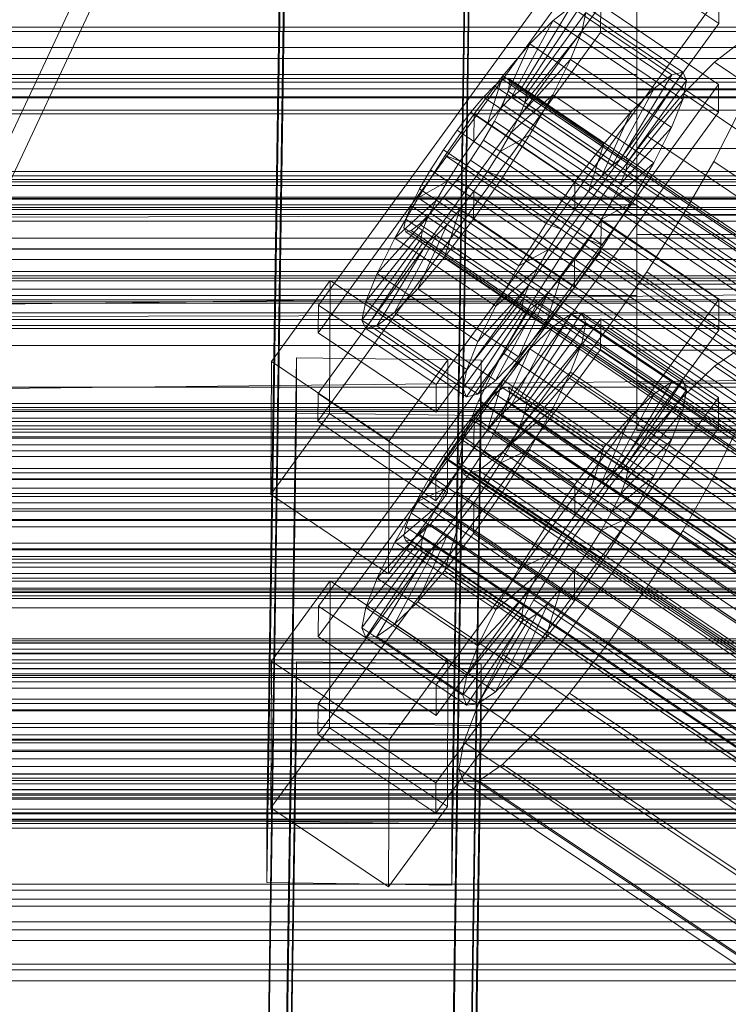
# Model space of a CAD drawing. Header units: millimetres. Extents: x -2233 to 61924, y -68080 to 6847.
# Tile 286 of 656: x -403 to -334, y -33294 to -33198. Entities that reach past the tile are written whole.
import ezdxf

# ---------------------------------------------------------------- set-up
doc = ezdxf.new("R2010")
doc.units = ezdxf.units.MM
for name, color, linetype, lineweight in [('COTAS_O', 1, 'Continuous', 0), ('frontal_C01', 7, 'Continuous', 0), ('frontal_C02', 7, 'Continuous', 0), ('frontal_C03', 7, 'Continuous', 0), ('frontal_secador', 7, 'Continuous', 0)]:
    doc.layers.add(name, color=color, linetype=linetype, lineweight=lineweight)
doc.dimstyles.new('R19_100', dxfattribs={"dimtxt": 250, "dimasz": 150, "dimexe": 150, "dimexo": 80, "dimgap": 100, "dimtad": 1, "dimtih": 1, "dimtoh": 1, "dimdsep": 46, "dimcen": 0.09, "dimadec": 0, "dimazin": 0, "dimtfac": 1, "dimtdec": 4, "dimtofl": 0, "dimtmove": 0, "dimatfit": 3, "dimfxl": 1, "dimtolj": 1, "dimtzin": 0, "dimarcsym": 0})

# ---------------------------------------------------------------- blocks, each defined once
blk = doc.blocks.new('DIM_R28_55')
at = {"layer": 'COTAS_O'}
for p, q in [((-650, -33700), (50, -33700)), ((50, -33700), (5, -33850)), ((50, -34900), (50, -33700)), ((50, -33700), (95, -33850)), ((50, -34900), (5, -34750)), ((50, -34900), (95, -34750)), ((-650, -34900), (50, -34900))]:
    blk.add_line(p, q, dxfattribs=at)
blk.add_text('1200 O', height=250, rotation=90, dxfattribs=at).set_placement((-50, -34300))

msp = doc.modelspace()

# ---------------------------------------------------------------- linework, layer by layer
at = {"layer": 'frontal_C01'}
for p, q in [((-280.886, -32947.581), (-420.886, -33246.102)), ((-420.886, -33250.415), (-280.886, -32951.895)), ((-378.512, -33305.149), (-375.644, -33110.039)), ((-357.646, -33110.284), (-360.514, -33305.395)), ((-378.512, -33310.542), (-375.644, -33115.431)), ((-360.514, -33310.787), (-357.646, -33115.677)), ((-373.501, -33225.492), (-345.969, -33187.638)), ((-342.5, -33204.538), (-342.5, -33189.755)), ((-345.981, -33190.334), (-373.513, -33228.189)), ((-334.513, -33198.071), (-345.981, -33190.334)), ((-342.5, -33193.125), (-342.5, -33203.045)), ((-334.501, -33195.374), (-362.033, -33233.229)), ((-342.5, -33195.462), (-342.5, -33210.245)), ((-334.501, -33195.374), (-334.513, -33198.071)), ((-373.539, -33234.12), (-346.008, -33196.266)), ((-353.892, -33204.631), (-348.918, -33196.453)), ((-353.378, -33204.507), (-347.835, -33196.192)), ((-348.918, -33196.453), (-350.645, -33197.773)), ((-348.918, -33196.453), (-339.088, -33203.084)), ((-347.835, -33196.192), (-338.005, -33202.823)), ((-346.02, -33198.962), (-346.008, -33196.266)), ((-346.008, -33196.266), (-334.539, -33204.002)), ((-353.205, -33204.893), (-347.47, -33197.007)), ((-347.847, -33198.843), (-347.47, -33197.007)), ((-347.47, -33197.007), (-337.64, -33203.638)), ((-342.5, -33206.875), (-342.5, -33196.955)), ((-362.045, -33235.925), (-334.513, -33198.071)), ((-354.71, -33205.256), (-350.645, -33197.773)), ((-350.645, -33197.773), (-352.899, -33200.063)), ((-350.645, -33197.773), (-340.816, -33204.405)), ((-346.02, -33198.962), (-373.551, -33236.816)), ((-353.384, -33205.763), (-347.847, -33198.843)), ((-348.941, -33201.576), (-347.847, -33198.843)), ((-347.847, -33198.843), (-338.017, -33205.475)), ((-334.551, -33206.698), (-346.02, -33198.962)), ((-355.777, -33206.341), (-352.899, -33200.063)), ((-352.899, -33200.063), (-355.525, -33203.165)), ((-352.899, -33200.063), (-343.069, -33206.694)), ((-332.629, -33200.061), (-334.938, -33201.826)), ((-353.902, -33207.058), (-348.941, -33201.576)), ((-350.678, -33205.018), (-348.941, -33201.576)), ((-348.941, -33201.576), (-339.111, -33208.207)), ((-334.938, -33201.826), (-337.95, -33204.886)), ((-334.938, -33201.826), (-150.629, -33326.161)), ((-342.5, -33203.045), (-450.5, -33203.045)), ((-355.525, -33203.165), (-358.345, -33206.868)), ((-357.021, -33207.81), (-355.525, -33203.165)), ((-355.525, -33203.165), (-345.695, -33209.796)), ((-339.088, -33203.084), (-344.062, -33211.262)), ((-338.005, -33202.823), (-343.549, -33211.138)), ((-342.5, -33203.045), (-342.5, -33212.502)), ((-340.816, -33204.405), (-339.088, -33203.084)), ((-339.088, -33203.084), (-338.005, -33202.823)), ((-338.005, -33202.823), (-337.64, -33203.638)), ((-334.539, -33204.002), (-362.071, -33241.856)), ((-356.348, -33204.151), (-357.415, -33205.236)), ((-355.53, -33203.526), (-356.348, -33204.151)), ((-356.348, -33204.151), (-142.549, -33348.38)), ((-355.017, -33203.402), (-355.53, -33203.526)), ((-355.53, -33203.526), (-141.731, -33347.754)), ((-355.022, -33204.658), (-354.844, -33203.788)), ((-354.844, -33203.788), (-355.017, -33203.402)), ((-355.017, -33203.402), (-141.218, -33347.63)), ((-354.844, -33203.788), (-141.045, -33348.016)), ((-337.64, -33203.638), (-343.376, -33211.525)), ((-337.64, -33203.638), (-338.017, -33205.475)), ((-334.539, -33204.002), (-334.551, -33206.698)), ((-355.541, -33205.952), (-355.022, -33204.658)), ((-355.022, -33204.658), (-141.224, -33348.886)), ((-354.725, -33208.688), (-350.678, -33205.018)), ((-354.71, -33205.256), (-353.892, -33204.631)), ((-353.892, -33204.631), (-353.378, -33204.507)), ((-344.062, -33211.262), (-353.892, -33204.631)), ((-353.205, -33204.893), (-353.384, -33205.763)), ((-343.549, -33211.138), (-353.378, -33204.507)), ((-353.378, -33204.507), (-353.205, -33204.893)), ((-343.376, -33211.525), (-353.205, -33204.893)), ((-352.938, -33208.935), (-350.678, -33205.018)), ((-350.678, -33205.018), (-340.848, -33211.649)), ((-340.816, -33204.405), (-344.88, -33211.888)), ((-343.069, -33206.694), (-340.816, -33204.405)), ((-342.5, -33218.63), (-342.5, -33204.538)), ((342.5, -33204.538), (-342.5, -33204.538)), ((-337.95, -33204.886), (-341.461, -33209.033)), ((-337.95, -33204.886), (-153.641, -33329.221)), ((-357.415, -33205.236), (-358.659, -33206.705)), ((-357.415, -33205.236), (-143.617, -33349.464)), ((-356.363, -33207.583), (-355.541, -33205.952)), ((-355.777, -33206.341), (-354.71, -33205.256)), ((-355.541, -33205.952), (-141.742, -33350.181)), ((-344.88, -33211.888), (-354.71, -33205.256)), ((-353.384, -33205.763), (-353.902, -33207.058)), ((-343.554, -33212.394), (-353.384, -33205.763)), ((-338.017, -33205.475), (-343.554, -33212.394)), ((-338.017, -33205.475), (-339.111, -33208.207)), ((-342.5, -33206.875), (-450.5, -33206.875)), ((-362.083, -33244.553), (-334.551, -33206.698)), ((-358.345, -33206.868), (-361.166, -33210.921)), ((-358.659, -33206.705), (-359.995, -33208.459)), ((-358.659, -33206.705), (-144.861, -33350.933)), ((-358.345, -33206.868), (-358.357, -33209.565)), ((-348.515, -33213.5), (-358.345, -33206.868)), ((-357.021, -33207.81), (-355.777, -33206.341)), ((-345.947, -33212.972), (-355.777, -33206.341)), ((-353.902, -33207.058), (-354.725, -33208.688)), ((-344.073, -33213.689), (-353.902, -33207.058)), ((-343.069, -33206.694), (-345.947, -33212.972)), ((-345.695, -33209.796), (-343.069, -33206.694)), ((-342.5, -33215.749), (-342.5, -33206.875)), ((-334.981, -33211.511), (-332.659, -33206.909)), ((-358.357, -33209.565), (-357.021, -33207.81)), ((-357.434, -33209.438), (-356.363, -33207.583)), ((-347.191, -33214.441), (-357.021, -33207.81)), ((-356.363, -33207.583), (-142.565, -33351.811)), ((-359.995, -33208.459), (-361.332, -33210.379)), ((-146.196, -33352.688), (-359.995, -33208.459)), ((-354.725, -33208.688), (-355.796, -33210.544)), ((-355.796, -33210.544), (-352.938, -33208.935)), ((-355.569, -33213.061), (-352.938, -33208.935)), ((-344.895, -33215.319), (-354.725, -33208.688)), ((-352.938, -33208.935), (-343.108, -33215.567)), ((-341.461, -33209.033), (-345.231, -33213.984)), ((-339.111, -33208.207), (-344.073, -33213.689)), ((-341.461, -33209.033), (-157.152, -33333.368)), ((-339.111, -33208.207), (-340.848, -33211.649)), ((-359.693, -33211.484), (-358.357, -33209.565)), ((-358.68, -33211.393), (-357.434, -33209.438)), ((-358.357, -33209.565), (-348.527, -33216.196)), ((-357.434, -33209.438), (-143.635, -33353.667)), ((-348.515, -33213.5), (-345.695, -33209.796)), ((-345.695, -33209.796), (-347.191, -33214.441)), ((-361.166, -33210.921), (-363.797, -33215.047)), ((-361.332, -33210.379), (-362.578, -33212.333)), ((-361.332, -33210.379), (-147.533, -33354.607)), ((-359.693, -33211.484), (-361.166, -33210.921)), ((-361.166, -33210.921), (-351.336, -33217.552)), ((-355.796, -33210.544), (-357.042, -33212.498)), ((-345.966, -33217.175), (-355.796, -33210.544)), ((-342.5, -33210.245), (-342.5, -33223.469)), ((342.5, -33210.245), (-342.5, -33210.245)), ((-360.939, -33213.438), (-359.693, -33211.484)), ((-360.017, -33213.312), (-358.68, -33211.393)), ((-349.863, -33218.115), (-359.693, -33211.484)), ((-358.68, -33211.393), (-144.881, -33355.621)), ((-344.88, -33211.888), (-345.947, -33212.972)), ((-340.848, -33211.649), (-344.895, -33215.319)), ((-344.062, -33211.262), (-344.88, -33211.888)), ((-343.549, -33211.138), (-344.062, -33211.262)), ((-343.554, -33212.394), (-343.376, -33211.525)), ((-343.376, -33211.525), (-343.549, -33211.138)), ((-340.848, -33211.649), (-343.108, -33215.567)), ((-338.003, -33216.748), (-334.981, -33211.511)), ((-334.981, -33211.511), (-150.672, -33335.846)), ((-342.5, -33212.502), (-450.5, -33212.502)), ((-362.578, -33212.333), (-363.648, -33214.189)), ((-362.578, -33212.333), (-148.779, -33356.562)), ((-357.042, -33212.498), (-358.378, -33214.418)), ((-357.042, -33212.498), (-355.569, -33213.061)), ((-347.212, -33219.129), (-357.042, -33212.498)), ((-344.073, -33213.689), (-343.554, -33212.394)), ((-342.5, -33212.502), (-342.5, -33220.055)), ((-360.939, -33213.438), (-363.797, -33215.047)), ((-362.01, -33215.294), (-360.939, -33213.438)), ((-361.352, -33215.067), (-360.017, -33213.312)), ((-351.109, -33220.07), (-360.939, -33213.438)), ((-360.017, -33213.312), (-146.218, -33357.541)), ((-358.39, -33217.114), (-355.569, -33213.061)), ((-355.569, -33213.061), (-345.739, -33219.692)), ((-351.336, -33217.552), (-348.515, -33213.5)), ((-348.527, -33216.196), (-348.515, -33213.5)), ((-345.947, -33212.972), (-347.191, -33214.441)), ((-344.895, -33215.319), (-344.073, -33213.689)), ((-363.648, -33214.189), (-364.471, -33215.819)), ((-363.648, -33214.189), (-149.85, -33358.417)), ((-358.378, -33214.418), (-359.714, -33216.172)), ((-358.378, -33214.418), (-358.39, -33217.114)), ((-348.548, -33221.049), (-358.378, -33214.418)), ((-345.231, -33213.984), (-349.002, -33219.402)), ((-347.191, -33214.441), (-348.527, -33216.196)), ((-160.922, -33338.319), (-345.231, -33213.984)), ((-342.5, -33215.749), (-450.5, -33215.749)), ((-363.797, -33215.047), (-366.057, -33218.964)), ((-362.01, -33215.294), (-366.057, -33218.964)), ((-363.797, -33215.047), (-353.967, -33221.678)), ((-362.833, -33216.925), (-362.01, -33215.294)), ((-362.596, -33216.536), (-361.352, -33215.067)), ((-352.18, -33221.925), (-362.01, -33215.294)), ((-361.352, -33215.067), (-147.554, -33359.295)), ((-345.966, -33217.175), (-344.895, -33215.319)), ((-343.108, -33215.567), (-345.966, -33217.175)), ((-343.108, -33215.567), (-345.739, -33219.692)), ((-342.5, -33222.225), (-342.5, -33215.749)), ((-364.471, -33215.819), (-364.989, -33217.114)), ((-364.471, -33215.819), (-150.672, -33360.048)), ((-363.664, -33217.621), (-362.596, -33216.536)), ((-362.596, -33216.536), (-148.798, -33360.764)), ((-359.714, -33216.172), (-361.21, -33220.817)), ((-359.714, -33216.172), (-360.958, -33217.641)), ((-349.884, -33222.803), (-359.714, -33216.172)), ((-348.527, -33216.196), (-349.863, -33218.115)), ((-362.833, -33216.925), (-367.794, -33222.406)), ((-364.989, -33217.114), (-365.168, -33217.984)), ((-364.989, -33217.114), (-151.191, -33361.342)), ((-364.482, -33218.246), (-363.664, -33217.621)), ((-360.958, -33217.641), (-363.836, -33223.919)), ((-363.664, -33217.621), (-149.865, -33361.849)), ((-363.351, -33218.219), (-362.833, -33216.925)), ((-353.003, -33223.556), (-362.833, -33216.925)), ((-360.958, -33217.641), (-362.025, -33218.726)), ((-361.21, -33220.817), (-358.39, -33217.114)), ((-351.128, -33224.273), (-360.958, -33217.641)), ((-358.39, -33217.114), (-348.56, -33223.745)), ((-353.967, -33221.678), (-351.336, -33217.552)), ((-351.336, -33217.552), (-349.863, -33218.115)), ((-347.212, -33219.129), (-345.966, -33217.175)), ((-341.52, -33222.263), (-338.003, -33216.748)), ((-338.003, -33216.748), (-153.694, -33341.082)), ((-363.351, -33218.219), (-368.888, -33225.139)), ((-365.168, -33217.984), (-364.995, -33218.37)), ((-365.168, -33217.984), (-151.369, -33362.212)), ((-364.995, -33218.37), (-364.482, -33218.246)), ((-364.995, -33218.37), (-151.196, -33362.598)), ((-364.482, -33218.246), (-150.683, -33362.474)), ((-363.53, -33219.089), (-363.351, -33218.219)), ((-353.521, -33224.85), (-363.351, -33218.219)), ((-349.863, -33218.115), (-351.109, -33220.07)), ((-342.5, -33229.887), (-342.5, -33218.63)), ((342.5, -33218.63), (-342.5, -33218.63)), ((-363.53, -33219.089), (-369.265, -33226.975)), ((-363.357, -33219.475), (-368.9, -33227.79)), ((-362.843, -33219.351), (-367.817, -33227.529)), ((-366.057, -33218.964), (-367.794, -33222.406)), ((-362.025, -33218.726), (-366.09, -33226.209)), ((-366.057, -33218.964), (-356.228, -33225.595)), ((-363.357, -33219.475), (-363.53, -33219.089)), ((-353.7, -33225.72), (-363.53, -33219.089)), ((-362.843, -33219.351), (-363.357, -33219.475)), ((-353.527, -33226.106), (-363.357, -33219.475)), ((-362.025, -33218.726), (-362.843, -33219.351)), ((-353.014, -33225.982), (-362.843, -33219.351)), ((-352.196, -33225.357), (-362.025, -33218.726)), ((-349.002, -33219.402), (-352.519, -33224.918)), ((-349.002, -33219.402), (-164.693, -33343.737)), ((-348.548, -33221.049), (-347.212, -33219.129)), ((-345.739, -33219.692), (-347.212, -33219.129)), ((-342.5, -33220.055), (-450.5, -33220.055)), ((-353.967, -33221.678), (-351.109, -33220.07)), ((-351.109, -33220.07), (-352.18, -33221.925)), ((-345.739, -33219.692), (-348.56, -33223.745)), ((-342.5, -33220.055), (-342.5, -33224.556)), ((-363.836, -33223.919), (-361.21, -33220.817)), ((-361.21, -33220.817), (-351.38, -33227.449)), ((-349.884, -33222.803), (-348.548, -33221.049)), ((-348.56, -33223.745), (-348.548, -33221.049)), ((-342.5, -33222.225), (-450.5, -33222.225)), ((-367.794, -33222.406), (-368.888, -33225.139)), ((-367.794, -33222.406), (-357.964, -33229.037)), ((-356.228, -33225.595), (-353.967, -33221.678)), ((-356.228, -33225.595), (-352.18, -33221.925)), ((-352.18, -33221.925), (-353.003, -33223.556)), ((-345.291, -33227.681), (-341.52, -33222.263)), ((-342.5, -33225.318), (-342.5, -33222.225)), ((-341.52, -33222.263), (-157.211, -33346.598)), ((-378.086, -33230.993), (-372.35, -33223.106)), ((-372.408, -33236.048), (-372.35, -33223.106)), ((-372.35, -33223.106), (-360.882, -33230.843)), ((-351.38, -33227.449), (-349.884, -33222.803)), ((-351.128, -33224.273), (-349.884, -33222.803)), ((-366.09, -33226.209), (-363.836, -33223.919)), ((-363.836, -33223.919), (-354.006, -33230.551)), ((-357.964, -33229.037), (-353.003, -33223.556)), ((-354.006, -33230.551), (-351.128, -33224.273)), ((-353.003, -33223.556), (-353.521, -33224.85)), ((-352.196, -33225.357), (-351.128, -33224.273)), ((-348.56, -33223.745), (-351.38, -33227.449)), ((-342.5, -33223.469), (-342.5, -33233.12)), ((342.5, -33223.469), (-342.5, -33223.469)), ((-342.5, -33224.556), (-450.5, -33224.556)), ((-342.5, -33225.318), (-450.5, -33225.318)), ((-368.888, -33225.139), (-369.265, -33226.975)), ((-368.888, -33225.139), (-359.058, -33231.77)), ((-359.058, -33231.77), (-353.521, -33224.85)), ((-356.26, -33232.84), (-352.196, -33225.357)), ((-352.519, -33224.918), (-355.541, -33230.154)), ((-353.521, -33224.85), (-353.7, -33225.72)), ((-353.014, -33225.982), (-352.196, -33225.357)), ((-352.519, -33224.918), (-168.21, -33349.252)), ((-342.5, -33224.556), (-342.5, -33225.318)), ((-373.501, -33225.492), (-373.513, -33228.189)), ((-362.033, -33233.229), (-373.501, -33225.492)), ((-367.817, -33227.529), (-366.09, -33226.209)), ((-366.09, -33226.209), (-356.26, -33232.84)), ((-359.436, -33233.606), (-353.7, -33225.72)), ((-359.07, -33234.422), (-353.527, -33226.106)), ((-357.987, -33234.16), (-353.014, -33225.982)), ((-357.964, -33229.037), (-356.228, -33225.595)), ((-353.7, -33225.72), (-353.527, -33226.106)), ((-353.527, -33226.106), (-353.014, -33225.982)), ((-369.265, -33226.975), (-368.9, -33227.79)), ((-369.265, -33226.975), (-359.436, -33233.606)), ((-373.513, -33228.189), (-362.045, -33235.925)), ((-368.9, -33227.79), (-367.817, -33227.529)), ((-368.9, -33227.79), (-359.07, -33234.422)), ((-367.817, -33227.529), (-357.987, -33234.16)), ((-351.38, -33227.449), (-354.006, -33230.551)), ((-349.061, -33232.632), (-345.291, -33227.681)), ((-345.291, -33227.681), (-160.982, -33352.016)), ((-359.058, -33231.77), (-357.964, -33229.037)), ((-355.541, -33230.154), (-357.863, -33234.756)), ((-355.541, -33230.154), (-171.232, -33354.489)), ((-342.5, -33236.593), (-342.5, -33229.887)), ((342.5, -33229.887), (-342.5, -33229.887)), ((-378.512, -33425.737), (-375.644, -33230.626)), ((-378.086, -33230.993), (-378.143, -33243.934)), ((-366.618, -33238.729), (-378.086, -33230.993)), ((-375.644, -33236.019), (-375.644, -33230.626)), ((-375.644, -33230.626), (-357.646, -33230.872)), ((-360.882, -33230.843), (-366.618, -33238.729)), ((-360.882, -33230.843), (-360.939, -33243.784)), ((-357.646, -33230.872), (-360.514, -33425.982)), ((-357.646, -33230.872), (-357.646, -33236.264)), ((-354.006, -33230.551), (-356.26, -33232.84)), ((-359.436, -33233.606), (-359.058, -33231.77)), ((-356.26, -33232.84), (-357.987, -33234.16)), ((-352.572, -33236.779), (-349.061, -33232.632)), ((-349.061, -33232.632), (-164.752, -33356.967)), ((-362.045, -33235.925), (-362.033, -33233.229)), ((-359.07, -33234.422), (-359.436, -33233.606)), ((-342.5, -33233.12), (-342.5, -33237.728)), ((342.5, -33233.12), (-342.5, -33233.12)), ((-373.539, -33234.12), (-373.551, -33236.816)), ((-362.071, -33241.856), (-373.539, -33234.12)), ((-357.863, -33234.756), (-359.326, -33238.409)), ((-357.987, -33234.16), (-359.07, -33234.422)), ((-357.863, -33234.756), (-173.554, -33359.091)), ((-378.512, -33431.13), (-375.644, -33236.019)), ((-372.408, -33236.048), (-378.143, -33243.934)), ((-357.646, -33236.264), (-375.644, -33236.019)), ((-373.551, -33236.816), (-362.083, -33244.553)), ((-360.939, -33243.784), (-372.408, -33236.048)), ((-360.514, -33431.375), (-357.646, -33236.264)), ((-355.584, -33239.839), (-352.572, -33236.779)), ((-352.572, -33236.779), (-168.263, -33361.114)), ((-342.5, -33237.728), (-342.5, -33236.593)), ((342.5, -33236.593), (-342.5, -33236.593)), ((342.5, -33237.728), (-342.5, -33237.728)), ((-366.675, -33251.671), (-366.618, -33238.729)), ((-359.326, -33238.409), (-359.83, -33240.864)), ((-359.326, -33238.409), (-175.016, -33362.744)), ((-357.893, -33241.604), (-355.584, -33239.839)), ((-355.584, -33239.839), (-171.275, -33364.174)), ((-359.83, -33240.864), (-359.341, -33241.954)), ((-359.83, -33240.864), (-175.521, -33365.199)), ((-359.341, -33241.954), (-357.893, -33241.604)), ((-357.893, -33241.604), (-173.584, -33365.939)), ((-362.083, -33244.553), (-362.071, -33241.856)), ((-359.341, -33241.954), (-175.032, -33366.289)), ((-378.143, -33243.934), (-366.675, -33251.671)), ((-366.675, -33251.671), (-360.939, -33243.784))]:
    msp.add_line(p, q, dxfattribs=at)
at = {"layer": 'frontal_C02'}
for p, q in [((-378.512, -33275.795), (-375.644, -33082.39)), ((-357.646, -33082.633), (-360.514, -33276.038)), ((-378.512, -33281.756), (-375.644, -33088.351)), ((-360.514, -33282), (-357.646, -33088.595)), ((-450, -33206.517), (450, -33206.517)), ((-373.501, -33254.816), (-345.969, -33217.293)), ((-345.981, -33220.274), (-345.969, -33217.293)), ((-345.969, -33217.293), (-334.501, -33224.963)), ((-345.981, -33220.274), (-373.513, -33257.796)), ((-334.513, -33227.943), (-345.981, -33220.274)), ((-334.501, -33224.963), (-362.033, -33262.485)), ((-334.501, -33224.963), (-334.513, -33227.943)), ((-353.378, -33234.59), (-347.835, -33226.268)), ((-347.835, -33226.268), (-348.918, -33226.386)), ((-347.835, -33226.268), (-338.005, -33232.841)), ((-347.47, -33227.227), (-347.835, -33226.268)), ((-373.539, -33264.354), (-346.008, -33226.831)), ((-353.892, -33234.646), (-348.918, -33226.386)), ((-353.205, -33235.044), (-347.47, -33227.227)), ((-348.918, -33226.386), (-350.645, -33227.573)), ((-348.918, -33226.386), (-339.088, -33232.959)), ((-347.847, -33229.199), (-347.47, -33227.227)), ((-347.47, -33227.227), (-337.64, -33233.801)), ((-346.02, -33229.812), (-346.008, -33226.831)), ((-346.008, -33226.831), (-334.539, -33234.5)), ((-362.045, -33265.466), (-334.513, -33227.943)), ((-354.71, -33235.208), (-350.645, -33227.573)), ((-350.645, -33227.573), (-352.899, -33229.749)), ((-350.645, -33227.573), (-340.816, -33234.147)), ((-346.02, -33229.812), (-373.551, -33267.334)), ((-355.777, -33236.239), (-352.899, -33229.749)), ((-352.899, -33229.749), (-355.525, -33232.766)), ((-353.384, -33235.978), (-347.847, -33229.199)), ((-352.899, -33229.749), (-343.069, -33236.323)), ((-348.941, -33232.049), (-347.847, -33229.199)), ((-347.847, -33229.199), (-338.017, -33235.773)), ((-334.551, -33237.481), (-346.02, -33229.812)), ((-332.629, -33229.864), (-334.938, -33231.451)), ((-353.902, -33237.328), (-348.941, -33232.049)), ((-350.678, -33235.582), (-348.941, -33232.049)), ((-348.941, -33232.049), (-339.111, -33238.622)), ((-334.938, -33231.451), (-337.95, -33234.361)), ((-334.938, -33231.451), (-150.629, -33354.706)), ((-355.525, -33232.766), (-358.345, -33236.417)), ((-357.021, -33237.668), (-355.525, -33232.766)), ((-355.525, -33232.766), (-345.695, -33239.339)), ((-339.088, -33232.959), (-344.062, -33241.219)), ((-338.005, -33232.841), (-343.549, -33241.163)), ((-340.816, -33234.147), (-339.088, -33232.959)), ((-339.088, -33232.959), (-338.005, -33232.841)), ((-338.005, -33232.841), (-337.64, -33233.801)), ((-355.53, -33233.55), (-356.348, -33234.113)), ((-355.017, -33233.494), (-355.53, -33233.55)), ((-355.53, -33233.55), (-141.731, -33376.525)), ((-355.022, -33234.883), (-354.844, -33233.949)), ((-354.844, -33233.949), (-355.017, -33233.494)), ((-355.017, -33233.494), (-141.218, -33376.47)), ((-354.844, -33233.949), (-141.045, -33376.924)), ((-337.64, -33233.801), (-343.376, -33241.618)), ((-337.64, -33233.801), (-338.017, -33235.773)), ((-334.539, -33234.5), (-362.071, -33272.023)), ((-356.348, -33234.113), (-357.415, -33235.143)), ((-356.348, -33234.113), (-142.549, -33377.088)), ((-355.541, -33236.233), (-355.022, -33234.883)), ((-355.022, -33234.883), (-141.224, -33377.858)), ((-354.71, -33235.208), (-353.892, -33234.646)), ((-353.892, -33234.646), (-353.378, -33234.59)), ((-344.062, -33241.219), (-353.892, -33234.646)), ((-343.549, -33241.163), (-353.378, -33234.59)), ((-353.378, -33234.59), (-353.205, -33235.044)), ((-340.816, -33234.147), (-344.88, -33241.782)), ((-343.069, -33236.323), (-340.816, -33234.147)), ((-337.95, -33234.361), (-341.461, -33238.393)), ((-337.95, -33234.361), (-153.641, -33357.615)), ((-334.539, -33234.5), (-334.551, -33237.481)), ((-357.415, -33235.143), (-358.659, -33236.572)), ((-357.415, -33235.143), (-143.617, -33378.119)), ((-355.777, -33236.239), (-354.71, -33235.208)), ((-354.725, -33239.002), (-350.678, -33235.582)), ((-344.88, -33241.782), (-354.71, -33235.208)), ((-353.205, -33235.044), (-353.384, -33235.978)), ((-343.376, -33241.618), (-353.205, -33235.044)), ((-352.938, -33239.558), (-350.678, -33235.582)), ((-350.678, -33235.582), (-340.848, -33242.155)), ((-338.017, -33235.773), (-343.554, -33242.552)), ((-338.017, -33235.773), (-339.111, -33238.622)), ((-358.345, -33236.417), (-361.166, -33240.454)), ((-358.659, -33236.572), (-359.995, -33238.302)), ((-358.659, -33236.572), (-144.861, -33379.548)), ((-358.345, -33236.417), (-358.357, -33239.397)), ((-348.515, -33242.99), (-358.345, -33236.417)), ((-357.021, -33237.668), (-355.777, -33236.239)), ((-356.363, -33237.906), (-355.541, -33236.233)), ((-345.947, -33242.813), (-355.777, -33236.239)), ((-355.541, -33236.233), (-141.742, -33379.208)), ((-353.384, -33235.978), (-353.902, -33237.328)), ((-343.554, -33242.552), (-353.384, -33235.978)), ((-343.069, -33236.323), (-345.947, -33242.813)), ((-345.695, -33239.339), (-343.069, -33236.323)), ((-362.083, -33275.003), (-334.551, -33237.481)), ((-358.357, -33239.397), (-357.021, -33237.668)), ((-347.191, -33244.241), (-357.021, -33237.668)), ((-353.902, -33237.328), (-354.725, -33239.002)), ((-344.073, -33243.902), (-353.902, -33237.328)), ((-334.981, -33242.158), (-332.659, -33237.434)), ((-359.995, -33238.302), (-361.332, -33240.214)), ((-146.196, -33381.277), (-359.995, -33238.302)), ((-357.434, -33239.79), (-356.363, -33237.906)), ((-356.363, -33237.906), (-142.565, -33380.882)), ((-341.461, -33238.393), (-345.231, -33243.274)), ((-339.111, -33238.622), (-344.073, -33243.902)), ((-341.461, -33238.393), (-157.152, -33361.648)), ((-339.111, -33238.622), (-340.848, -33242.155)), ((-359.693, -33241.31), (-358.357, -33239.397)), ((-358.357, -33239.397), (-348.527, -33245.971)), ((-354.725, -33239.002), (-355.796, -33240.885)), ((-355.796, -33240.885), (-352.938, -33239.558)), ((-355.569, -33243.706), (-352.938, -33239.558)), ((-344.895, -33245.575), (-354.725, -33239.002)), ((-352.938, -33239.558), (-343.108, -33246.131)), ((-348.515, -33242.99), (-345.695, -33239.339)), ((-345.695, -33239.339), (-347.191, -33244.241)), ((-361.166, -33240.454), (-363.797, -33244.602)), ((-361.332, -33240.214), (-362.578, -33242.179)), ((-361.332, -33240.214), (-147.533, -33383.189)), ((-359.693, -33241.31), (-361.166, -33240.454)), ((-361.166, -33240.454), (-351.336, -33247.028)), ((-358.68, -33241.754), (-357.434, -33239.79)), ((-357.434, -33239.79), (-143.635, -33382.765)), ((-360.939, -33243.275), (-359.693, -33241.31)), ((-349.863, -33247.883), (-359.693, -33241.31)), ((-355.796, -33240.885), (-357.042, -33242.85)), ((-345.966, -33247.459), (-355.796, -33240.885)), ((-344.062, -33241.219), (-344.88, -33241.782)), ((-343.549, -33241.163), (-344.062, -33241.219)), ((-343.554, -33242.552), (-343.376, -33241.618)), ((-343.376, -33241.618), (-343.549, -33241.163)), ((-362.578, -33242.179), (-363.648, -33244.062)), ((-362.578, -33242.179), (-148.779, -33385.154)), ((-360.017, -33243.667), (-358.68, -33241.754)), ((-358.68, -33241.754), (-144.881, -33384.73)), ((-344.88, -33241.782), (-345.947, -33242.813)), ((-340.848, -33242.155), (-344.895, -33245.575)), ((-344.073, -33243.902), (-343.554, -33242.552)), ((-340.848, -33242.155), (-343.108, -33246.131)), ((-338.003, -33247.473), (-334.981, -33242.158)), ((-334.981, -33242.158), (-150.672, -33365.412)), ((-360.939, -33243.275), (-363.797, -33244.602)), ((-362.01, -33245.158), (-360.939, -33243.275)), ((-351.109, -33249.848), (-360.939, -33243.275)), ((-357.042, -33242.85), (-358.378, -33244.762)), ((-357.042, -33242.85), (-355.569, -33243.706)), ((-347.212, -33249.424), (-357.042, -33242.85)), ((-351.336, -33247.028), (-348.515, -33242.99)), ((-345.231, -33243.274), (-349.002, -33248.671)), ((-348.527, -33245.971), (-348.515, -33242.99)), ((-345.947, -33242.813), (-347.191, -33244.241)), ((-160.922, -33366.529), (-345.231, -33243.274)), ((-363.648, -33244.062), (-364.471, -33245.736)), ((-363.648, -33244.062), (-149.85, -33387.038)), ((-361.352, -33245.396), (-360.017, -33243.667)), ((-360.017, -33243.667), (-146.218, -33386.642)), ((-358.39, -33247.743), (-355.569, -33243.706)), ((-355.569, -33243.706), (-345.739, -33250.279)), ((-347.191, -33244.241), (-348.527, -33245.971)), ((-344.895, -33245.575), (-344.073, -33243.902)), ((-363.797, -33244.602), (-366.057, -33248.578)), ((-362.01, -33245.158), (-366.057, -33248.578)), ((-363.797, -33244.602), (-353.967, -33251.175)), ((-362.833, -33246.832), (-362.01, -33245.158)), ((-362.596, -33246.825), (-361.352, -33245.396)), ((-352.18, -33251.731), (-362.01, -33245.158)), ((-361.352, -33245.396), (-147.554, -33388.372)), ((-358.378, -33244.762), (-359.714, -33246.492)), ((-358.378, -33244.762), (-358.39, -33247.743)), ((-348.548, -33251.336), (-358.378, -33244.762)), ((-364.471, -33245.736), (-364.989, -33247.086)), ((-364.471, -33245.736), (-150.672, -33388.711)), ((-348.527, -33245.971), (-349.863, -33247.883)), ((-345.966, -33247.459), (-344.895, -33245.575)), ((-343.108, -33246.131), (-345.966, -33247.459)), ((-343.108, -33246.131), (-345.739, -33250.279)), ((-362.833, -33246.832), (-367.794, -33252.111)), ((-364.989, -33247.086), (-365.168, -33248.02)), ((-364.989, -33247.086), (-151.191, -33390.061)), ((-363.664, -33247.856), (-362.596, -33246.825)), ((-363.351, -33248.181), (-362.833, -33246.832)), ((-353.003, -33253.405), (-362.833, -33246.832)), ((-362.596, -33246.825), (-148.798, -33389.8)), ((-359.714, -33246.492), (-361.21, -33251.394)), ((-359.714, -33246.492), (-360.958, -33247.921)), ((-349.884, -33253.065), (-359.714, -33246.492)), ((-353.967, -33251.175), (-351.336, -33247.028)), ((-351.336, -33247.028), (-349.863, -33247.883)), ((-363.351, -33248.181), (-368.888, -33254.961)), ((-365.168, -33248.02), (-364.995, -33248.474)), ((-365.168, -33248.02), (-151.369, -33390.995)), ((-364.482, -33248.418), (-363.664, -33247.856)), ((-360.958, -33247.921), (-363.836, -33254.41)), ((-363.664, -33247.856), (-149.865, -33390.831)), ((-363.53, -33249.115), (-363.351, -33248.181)), ((-353.521, -33254.755), (-363.351, -33248.181)), ((-360.958, -33247.921), (-362.025, -33248.951)), ((-361.21, -33251.394), (-358.39, -33247.743)), ((-351.128, -33254.494), (-360.958, -33247.921)), ((-358.39, -33247.743), (-348.56, -33254.316)), ((-349.863, -33247.883), (-351.109, -33249.848)), ((-347.212, -33249.424), (-345.966, -33247.459)), ((-341.52, -33253.018), (-338.003, -33247.473)), ((-338.003, -33247.473), (-153.694, -33370.728)), ((-363.53, -33249.115), (-369.265, -33256.933)), ((-366.057, -33248.578), (-367.794, -33252.111)), ((-362.025, -33248.951), (-366.09, -33256.587)), ((-366.057, -33248.578), (-356.228, -33255.152)), ((-364.995, -33248.474), (-364.482, -33248.418)), ((-364.995, -33248.474), (-151.196, -33391.45)), ((-364.482, -33248.418), (-150.683, -33391.394)), ((-363.357, -33249.57), (-363.53, -33249.115)), ((-353.7, -33255.689), (-363.53, -33249.115)), ((-362.025, -33248.951), (-362.843, -33249.514)), ((-352.196, -33255.525), (-362.025, -33248.951)), ((-349.002, -33248.671), (-352.519, -33254.216)), ((-349.002, -33248.671), (-164.693, -33371.926)), ((-363.357, -33249.57), (-368.9, -33257.892)), ((-362.843, -33249.514), (-367.817, -33257.774)), ((-362.843, -33249.514), (-363.357, -33249.57)), ((-353.527, -33256.143), (-363.357, -33249.57)), ((-353.014, -33256.088), (-362.843, -33249.514)), ((-353.967, -33251.175), (-351.109, -33249.848)), ((-351.109, -33249.848), (-352.18, -33251.731)), ((-345.739, -33250.279), (-348.56, -33254.316)), ((-348.548, -33251.336), (-347.212, -33249.424)), ((-345.739, -33250.279), (-347.212, -33249.424)), ((-356.228, -33255.152), (-353.967, -33251.175)), ((-367.794, -33252.111), (-368.888, -33254.961)), ((-367.794, -33252.111), (-357.964, -33258.685)), ((-363.836, -33254.41), (-361.21, -33251.394)), ((-361.21, -33251.394), (-351.38, -33257.968)), ((-356.228, -33255.152), (-352.18, -33251.731)), ((-352.18, -33251.731), (-353.003, -33253.405)), ((-349.884, -33253.065), (-348.548, -33251.336)), ((-348.56, -33254.316), (-348.548, -33251.336)), ((-378.086, -33260.176), (-372.35, -33252.358)), ((-372.408, -33266.665), (-372.35, -33252.358)), ((-372.35, -33252.358), (-360.882, -33260.028)), ((-351.38, -33257.968), (-349.884, -33253.065)), ((-351.128, -33254.494), (-349.884, -33253.065)), ((-345.291, -33258.415), (-341.52, -33253.018)), ((-341.52, -33253.018), (-157.211, -33376.273)), ((-357.964, -33258.685), (-353.003, -33253.405)), ((-353.003, -33253.405), (-353.521, -33254.755)), ((-373.501, -33254.816), (-373.513, -33257.796)), ((-362.033, -33262.485), (-373.501, -33254.816)), ((-368.888, -33254.961), (-369.265, -33256.933)), ((-368.888, -33254.961), (-359.058, -33261.534)), ((-366.09, -33256.587), (-363.836, -33254.41)), ((-363.836, -33254.41), (-354.006, -33260.984)), ((-359.058, -33261.534), (-353.521, -33254.755)), ((-352.519, -33254.216), (-355.541, -33259.532)), ((-354.006, -33260.984), (-351.128, -33254.494)), ((-353.521, -33254.755), (-353.7, -33255.689)), ((-352.519, -33254.216), (-168.21, -33377.471)), ((-352.196, -33255.525), (-351.128, -33254.494)), ((-348.56, -33254.316), (-351.38, -33257.968)), ((-359.436, -33263.506), (-353.7, -33255.689)), ((-357.964, -33258.685), (-356.228, -33255.152)), ((-356.26, -33263.16), (-352.196, -33255.525)), ((-353.7, -33255.689), (-353.527, -33256.143)), ((-353.014, -33256.088), (-352.196, -33255.525)), ((-369.265, -33256.933), (-368.9, -33257.892)), ((-369.265, -33256.933), (-359.436, -33263.506)), ((-367.817, -33257.774), (-366.09, -33256.587)), ((-366.09, -33256.587), (-356.26, -33263.16)), ((-359.07, -33264.466), (-353.527, -33256.143)), ((-357.987, -33264.348), (-353.014, -33256.088)), ((-353.527, -33256.143), (-353.014, -33256.088)), ((-373.513, -33257.796), (-362.045, -33265.466)), ((-368.9, -33257.892), (-367.817, -33257.774)), ((-368.9, -33257.892), (-359.07, -33264.466)), ((-367.817, -33257.774), (-357.987, -33264.348)), ((-351.38, -33257.968), (-354.006, -33260.984)), ((-440, -33258.008), (440, -33258.008)), ((-440, -33258.219), (440, -33258.219)), ((-440, -33258.409), (440, -33258.409)), ((-359.058, -33261.534), (-357.964, -33258.685)), ((-349.061, -33263.296), (-345.291, -33258.415)), ((-345.291, -33258.415), (-160.982, -33381.67)), ((-440, -33259.029), (440, -33259.029)), ((-440, -33259.396), (440, -33259.396)), ((-355.541, -33259.532), (-357.863, -33264.255)), ((-355.541, -33259.532), (-171.232, -33382.786)), ((-440, -33260.382), (440, -33260.382)), ((-378.512, -33453.649), (-375.644, -33260.244)), ((-378.086, -33260.176), (-378.143, -33274.482)), ((-366.618, -33267.845), (-378.086, -33260.176)), ((-375.644, -33266.205), (-375.644, -33260.244)), ((-375.644, -33260.244), (-357.646, -33260.487)), ((-360.882, -33260.028), (-366.618, -33267.845)), ((-360.882, -33260.028), (-360.939, -33274.334)), ((-357.646, -33260.487), (-360.514, -33453.892)), ((-357.646, -33260.487), (-357.646, -33266.448)), ((-440, -33260.901), (440, -33260.901)), ((-359.436, -33263.506), (-359.058, -33261.534)), ((-354.006, -33260.984), (-356.26, -33263.16)), ((-440, -33262.186), (440, -33262.186)), ((-362.045, -33265.466), (-362.033, -33262.485)), ((-440, -33262.822), (440, -33262.822)), ((-359.07, -33264.466), (-359.436, -33263.506)), ((-356.26, -33263.16), (-357.987, -33264.348)), ((-352.572, -33267.329), (-349.061, -33263.296)), ((-349.061, -33263.296), (-164.752, -33386.551)), ((440, -33264.318), (-440, -33264.318)), ((-373.539, -33264.354), (-373.551, -33267.334)), ((-362.071, -33272.023), (-373.539, -33264.354)), ((-357.863, -33264.255), (-359.326, -33268.064)), ((-357.987, -33264.348), (-359.07, -33264.466)), ((-357.863, -33264.255), (-173.554, -33387.509)), ((-440, -33265.028), (440, -33265.028)), ((-378.512, -33459.61), (-375.644, -33266.205)), ((-357.646, -33266.448), (-375.644, -33266.205)), ((-360.514, -33459.853), (-357.646, -33266.448)), ((-440, -33266.633), (440, -33266.633)), ((-440, -33267.368), (440, -33267.368)), ((-372.408, -33266.665), (-378.143, -33274.482)), ((-373.551, -33267.334), (-362.083, -33275.003)), ((-360.939, -33274.334), (-372.408, -33266.665)), ((-355.584, -33270.238), (-352.572, -33267.329)), ((-352.572, -33267.329), (-168.263, -33390.583)), ((-366.675, -33282.151), (-366.618, -33267.845)), ((-359.326, -33268.064), (-359.83, -33270.7)), ((-359.326, -33268.064), (-175.016, -33391.319)), ((-440, -33268.973), (440, -33268.973)), ((-440, -33269.683), (440, -33269.683)), ((-357.893, -33271.825), (-355.584, -33270.238)), ((-355.584, -33270.238), (-171.275, -33393.492)), ((-440, -33271.178), (440, -33271.178)), ((-425, -33270.442), (425, -33270.442)), ((-359.83, -33270.7), (-359.341, -33271.983)), ((-359.83, -33270.7), (-175.521, -33393.955)), ((-440, -33271.815), (440, -33271.815)), ((-362.083, -33275.003), (-362.071, -33272.023)), ((-359.341, -33271.983), (-357.893, -33271.825)), ((-359.341, -33271.983), (-175.032, -33395.238)), ((-357.893, -33271.825), (-173.584, -33395.08)), ((-440, -33273.099), (440, -33273.099)), ((-440, -33273.619), (440, -33273.619)), ((-440, -33274.604), (440, -33274.604)), ((-440, -33274.972), (440, -33274.972)), ((-378.143, -33274.482), (-366.675, -33282.151)), ((-366.675, -33282.151), (-360.939, -33274.334)), ((-440, -33275.591), (440, -33275.591)), ((-440, -33275.781), (440, -33275.781)), ((-440, -33275.993), (440, -33275.993)), ((-360.514, -33276.038), (-378.512, -33275.795)), ((-378.512, -33275.795), (-378.512, -33281.756)), ((-360.514, -33282), (-360.514, -33276.038)), ((425, -33281.896), (-425, -33281.896)), ((-378.512, -33281.756), (-360.514, -33282)), ((425, -33285.583), (-425, -33285.583))]:
    msp.add_line(p, q, dxfattribs=at)
at = {"layer": 'frontal_C03'}
for p, q in [((1530, -33198.434), (-1530, -33198.434)), ((1250, -33200.42), (-1250, -33200.42)), ((1250, -33201.478), (-1250, -33201.478)), ((1530, -33203.434), (-1530, -33203.434)), ((1250, -33203.785), (-1250, -33203.785)), ((1250, -33204.439), (-1250, -33204.439)), ((1250, -33205.32), (-1250, -33205.32)), ((-1250, -33212.477), (1250, -33212.477)), ((-1250, -33213.275), (1250, -33213.275)), ((-1250, -33213.859), (1250, -33213.859)), ((1250, -33215.126), (-1250, -33215.126)), ((1250, -33216.008), (-1250, -33216.008)), ((-1250, -33216.197), (1250, -33216.197)), ((1250, -33216.661), (-1250, -33216.661)), ((-1250, -33217.326), (1250, -33217.326)), ((1250, -33218.969), (-1250, -33218.969)), ((-1250, -33220.026), (1250, -33220.026)), ((-1250, -33221.046), (1250, -33221.046)), ((-1250, -33222.642), (1250, -33222.642)), ((1250, -33222.878), (-1250, -33222.878)), ((1250, -33223.935), (-1250, -33223.935)), ((1250, -33226.243), (-1250, -33226.243)), ((1250, -33226.896), (-1250, -33226.896)), ((-1250, -33227.489), (1250, -33227.489)), ((1250, -33227.778), (-1250, -33227.778)), ((-1250, -33229.445), (1250, -33229.445)), ((-1268, -33235.463), (1268, -33235.463)), ((-1268, -33235.687), (1268, -33235.687)), ((-1268, -33235.852), (1268, -33235.852)), ((-1250, -33235.09), (1250, -33235.09)), ((-1268, -33236.509), (1268, -33236.509)), ((-1268, -33236.827), (1268, -33236.827)), ((1250, -33237.271), (-1250, -33237.271)), ((1250, -33237.584), (-1250, -33237.584)), ((-1268, -33237.873), (1268, -33237.873)), ((-1268, -33238.322), (1268, -33238.322)), ((1250, -33238.465), (-1250, -33238.465)), ((-1268, -33239.685), (1268, -33239.685)), ((1250, -33239.119), (-1250, -33239.119)), ((-1268, -33240.235), (1268, -33240.235)), ((1250, -33241.426), (-1250, -33241.426)), ((-1268, -33241.823), (1268, -33241.823)), ((1268, -33242.436), (-1268, -33242.436)), ((-1250, -33242.484), (1250, -33242.484)), ((-1250, -33243.328), (1250, -33243.328)), ((-1268, -33244.14), (1268, -33244.14)), ((-1268, -33244.775), (1268, -33244.775)), ((1250, -33245.336), (-1250, -33245.336)), ((-1250, -33245.586), (1250, -33245.586)), ((1250, -33246.393), (-1250, -33246.393)), ((-1268, -33246.478), (1268, -33246.478)), ((-1268, -33247.092), (1268, -33247.092)), ((-1268, -33248.679), (1268, -33248.679)), ((-1268, -33249.23), (1268, -33249.23)), ((1250, -33248.7), (-1250, -33248.7)), ((1250, -33249.354), (-1250, -33249.354)), ((1250, -33250.235), (-1250, -33250.235)), ((-1268, -33250.593), (1268, -33250.593)), ((-1268, -33251.042), (1268, -33251.042)), ((-1268, -33252.088), (1268, -33252.088)), ((-1250, -33251.644), (1250, -33251.644)), ((-1268, -33252.405), (1268, -33252.405)), ((-1268, -33253.063), (1268, -33253.063)), ((1530, -33253.434), (-1530, -33253.434)), ((-1268, -33253.227), (1268, -33253.227)), ((-1268, -33253.452), (1268, -33253.452)), ((-1250, -33253.825), (1250, -33253.825)), ((1530, -33258.434), (-1530, -33258.434)), ((-1250, -33259.47), (1250, -33259.47)), ((1250, -33260.042), (-1250, -33260.042)), ((1250, -33260.923), (-1250, -33260.923)), ((-1250, -33261.425), (1250, -33261.425)), ((1250, -33261.576), (-1250, -33261.576)), ((1250, -33263.884), (-1250, -33263.884)), ((-1250, -33264.941), (1250, -33264.941)), ((-1250, -33266.272), (1250, -33266.272)), ((1250, -33267.793), (-1250, -33267.793)), ((-1250, -33267.869), (1250, -33267.869)), ((1250, -33268.851), (-1250, -33268.851)), ((1250, -33271.158), (-1250, -33271.158)), ((-1250, -33271.588), (1250, -33271.588)), ((1250, -33271.812), (-1250, -33271.812)), ((1250, -33272.693), (-1250, -33272.693)), ((-1250, -33272.717), (1250, -33272.717)), ((-1250, -33275.055), (1250, -33275.055)), ((-1250, -33275.64), (1250, -33275.64)), ((-1250, -33276.437), (1250, -33276.437)), ((1250, -33282.499), (-1250, -33282.499)), ((1250, -33283.381), (-1250, -33283.381)), ((1250, -33284.034), (-1250, -33284.034)), ((1250, -33286.342), (-1250, -33286.342)), ((-1250, -33287.399), (1250, -33287.399)), ((1250, -33290.251), (-1250, -33290.251)), ((1250, -33291.308), (-1250, -33291.308))]:
    msp.add_line(p, q, dxfattribs=at)
at = {"layer": 'frontal_secador'}
for p, q in [((1360, -33198.859), (-1360, -33198.859)), ((1360, -33205.216), (-1360, -33205.216)), ((1360, -33213.5), (-1360, -33213.5)), ((1250, -33212.924), (-1250, -33212.924)), ((413, -33215), (-433.02, -33225.78)), ((413, -33215), (-424.22, -33216.98)), ((413, -33215), (-417.18, -33215.22)), ((-413, -33215), (413, -33215)), ((1360, -33223.147), (-1360, -33223.147)), ((407, -33225), (-423.38, -33233.82)), ((407, -33225), (-416.18, -33226.62)), ((407, -33225), (-410.42, -33225.18)), ((-407, -33225), (407, -33225)), ((-1360, -33233.5), (1360, -33233.5)), ((-1250, -33233.5), (1250, -33233.5)), ((1360, -33243.853), (-1360, -33243.853)), ((-1400, -33250), (1400, -33250)), ((-1250, -33250), (1250, -33250)), ((1360, -33253.5), (-1360, -33253.5)), ((1250, -33254.076), (-1250, -33254.076)), ((-1250, -33255), (1250, -33255)), ((1360, -33261.784), (-1360, -33261.784)), ((1360, -33268.141), (-1360, -33268.141)), ((1360, -33272.137), (-1360, -33272.137)), ((1250, -33273.25), (-1250, -33273.25)), ((1360, -33273.5), (-1360, -33273.5)), ((1250, -33289.715), (-1250, -33289.715))]:
    msp.add_line(p, q, dxfattribs=at)

# ---------------------------------------------------------------- dimensions: what is measured, and where the dimension line sits
at = {"layer": 'COTAS_O'}
dim = msp.add_aligned_dim(p1=(-650, -34900), p2=(-650, -33700), distance=-700, text='<> O', dimstyle='R19_100', dxfattribs=at)
dim.commit()
dim.dimension.update_dxf_attribs({"geometry": 'DIM_R28_55', "text_midpoint": (50, -34300)})

doc.saveas('drawing.dxf')
